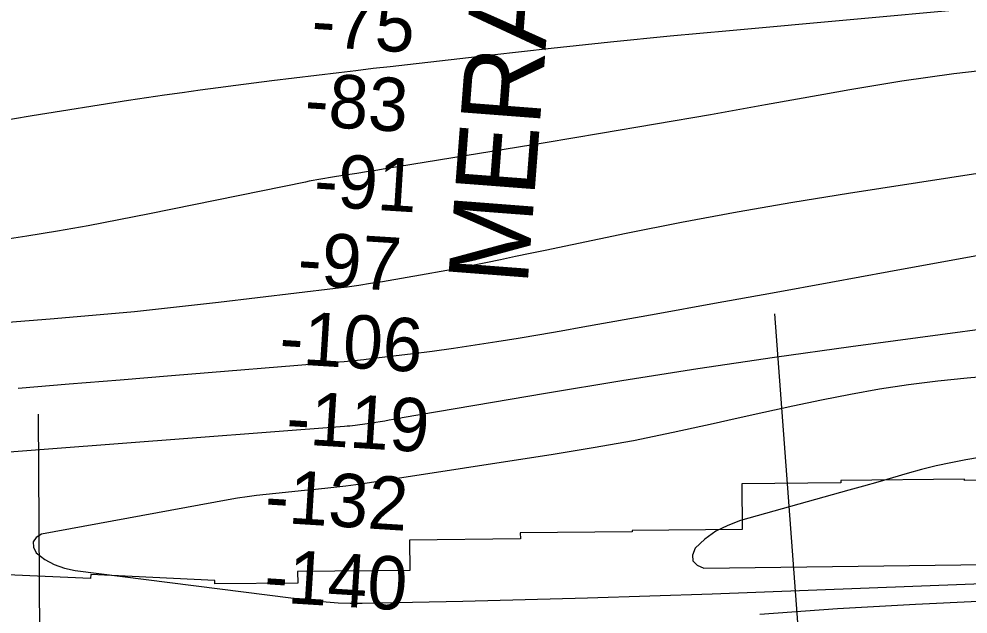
# Model space of a CAD drawing. Extents: x 3704301 to 3742427, y 506229 to 532009.
# Drawn here: x 3715273 to 3716465, y 519311 to 520058 of the extents above; entities that cross this region are included whole.
import ezdxf

# ---------------------------------------------------------------- set-up
doc = ezdxf.new("R2010")
doc.units = 0
for name, color, linetype in [('V-CHAN-NAID', 7, 'Continuous'), ('V-RIVR-RANG', 7, 'Continuous'), ('V-RRAP-RVMT', 7, 'Continuous'), ('V-TOPO-MAJR', 7, 'Continuous'), ('V-TOPO-MINR', 7, 'Continuous')]:
    doc.layers.add(name, color=color, linetype=linetype)

msp = doc.modelspace()

# ---------------------------------------------------------------- linework, layer by layer
at = {"layer": 'V-RIVR-RANG'}
for p, q in [((3716297.7, 518670.8), (3716222, 519688)), ((3715302.7, 518561.7), (3715297.2, 519561.7))]:
    msp.add_line(p, q, dxfattribs=at)
at = {"layer": 'V-RRAP-RVMT'}
for points in [[(3717569.4, 519365.8), (3717568.4, 519424.6), (3717443.4, 519422.5), (3717442.9, 519446.1), (3717318.3, 519444), (3717316.9, 519515.5), (3717191.9, 519513.8), (3717191, 519549.5), (3717051.1, 519546.8), (3717051.1, 519542.6), (3716926.1, 519540.4), (3716926.3, 519535.5), (3716801.3, 519533.3), (3716801.3, 519530.5), (3716676.3, 519528.4), (3716677.4, 519479.5), (3716567.2, 519477.5), (3716567.1, 519480.4), (3716460.4, 519478.7)], [(3716460.4, 519478.7), (3716460.4, 519480.1), (3716304.8, 519478.6), (3716304.9, 519475.4), (3716180.4, 519474.2), (3716181, 519416.8), (3716042.8, 519415.6), (3716042.8, 519414), (3715902.2, 519412.6), (3715902.4, 519405.2), (3715763.2, 519403.7), (3715763.6, 519365.6), (3715622.6, 519364.3), (3715622.7, 519349.6), (3715518.4, 519348.6), (3715518.7, 519353.1), (3715362.6, 519360.3), (3715362.4, 519355.3), (3715238.4, 519361)]]:
    msp.add_lwpolyline(points, dxfattribs=at)
at = {"layer": 'V-TOPO-MAJR'}
msp.add_lwpolyline([(3716609.7, 519884.7), (3716314.6, 519839.2), (3716244.5, 519827.8), (3716174.6, 519815.7), (3716104.9, 519802.6), (3716035.3, 519788.7), (3715933.5, 519767.6), (3715914.9, 519763.7), (3715896.2, 519759.8), (3715877.6, 519755.8), (3715859, 519751.9), (3715840.3, 519748), (3715821.7, 519744.3), (3715803, 519740.9), (3715784.2, 519737.6), (3715729, 519728.3), (3715714.3, 519725.9), (3715699.6, 519723.6), (3715684.8, 519721.6), (3715670.1, 519719.7), (3715523.1, 519702.1), (3715470.4, 519696.1), (3715417.6, 519690.6), (3715364.7, 519685.7), (3715311.9, 519681.2), (3715258.9, 519677.2)], dxfattribs=at)
at = {"layer": 'V-TOPO-MINR'}
for points in [[(3716615.1, 520084.7), (3716165.2, 520043.6), (3716090.4, 520036.6), (3716015.8, 520029.2), (3715941.1, 520021.3), (3715866.6, 520013), (3715760.7, 520000.9), (3715739, 519998.4), (3715717.4, 519995.9), (3715695.8, 519993.3), (3715674.2, 519990.7), (3715590.1, 519980.4), (3715567.6, 519977.6), (3715545.1, 519974.7), (3715522.6, 519971.8), (3715500.1, 519968.8), (3715477.6, 519965.7), (3715455.2, 519962.5), (3715432.7, 519959.1), (3715410.3, 519955.7), (3715289.2, 519936.6), (3715239.1, 519928.4)], [(3716479.9, 519993.3), (3716447.1, 519989.4), (3716414.3, 519985), (3716381.5, 519980), (3716348.8, 519974.8), (3716316.2, 519969.2), (3716283.5, 519963.5), (3716210.5, 519950.4), (3716141.4, 519938.1), (3716072.2, 519926), (3716002.9, 519914.3), (3715933.7, 519902.8), (3715732.7, 519870), (3715720.8, 519868.1), (3715708.9, 519866.2), (3715697.1, 519864.4), (3715685.2, 519862.5), (3715671.2, 519860.4), (3715666.3, 519859.6), (3715661.4, 519858.8), (3715656.6, 519858), (3715651.7, 519857.2), (3715646.9, 519856.3), (3715642, 519855.4), (3715637.2, 519854.4), (3715632.4, 519853.4), (3715436.5, 519813.4), (3715398.1, 519805.8), (3715359.6, 519798.5), (3715321.1, 519791.8), (3715282.4, 519785.3), (3715243.8, 519779.4)], [(3716607, 519784.8), (3716365.4, 519740.6), (3716292.3, 519727.3), (3716219.2, 519714), (3716146.1, 519700.8), (3716073, 519687.6), (3715980.7, 519671), (3715953.7, 519666.2), (3715926.7, 519661.5), (3715899.7, 519657), (3715872.7, 519652.6), (3715845.6, 519648.4), (3715818.5, 519644.4), (3715791.4, 519640.7), (3715764.2, 519637.2), (3715718, 519631.6), (3715705.7, 519630.2), (3715693.4, 519628.8), (3715681.1, 519627.7), (3715668.8, 519626.6), (3715464, 519609.9), (3715399.7, 519604.7), (3715335.5, 519599.5), (3715271.3, 519594.2)], [(3716604.2, 519684.8), (3716317.5, 519646.5), (3716221.5, 519633.1), (3716125.5, 519619), (3716029.8, 519603.9), (3715934.1, 519588), (3715754.1, 519557.2), (3715748.5, 519556.2), (3715743, 519555.2), (3715737.5, 519554.2), (3715732, 519553.2), (3715726.4, 519552.1), (3715720.9, 519551.2), (3715715.4, 519550.3), (3715709.8, 519549.6), (3715694.7, 519547.6), (3715691.4, 519547.2), (3715688.1, 519546.9), (3715684.8, 519546.6), (3715681.5, 519546.3), (3715397, 519524.6), (3715315, 519518.3), (3715232.9, 519512)], [(3716568.2, 519616.2), (3716463.7, 519607.2), (3716426.8, 519603.4), (3716390.1, 519598.9), (3716353.5, 519593.2), (3716317.1, 519586.7), (3716280.7, 519579.4), (3716244.5, 519571.9), (3716208.2, 519564.1), (3716172.1, 519555.9), (3716144.5, 519549.6), (3716094.5, 519538.7), (3716044.3, 519528.5), (3715993.9, 519519.4), (3715943.4, 519511), (3715720.9, 519476.7), (3715702, 519474), (3715683.1, 519471.4), (3715664.2, 519469.2), (3715645.2, 519467.2), (3715631.3, 519465.8), (3715619.2, 519464.6), (3715607.2, 519463.4), (3715595.1, 519462.2), (3715583.1, 519461.1), (3715571.1, 519459.7), (3715559.1, 519458.2), (3715547.1, 519456.4), (3715535.2, 519454.4), (3715300.9, 519411.3), (3715294, 519406.8), (3715290.2, 519401.5), (3715290.7, 519394.9), (3715294.2, 519387.5), (3715305.2, 519379.4), (3715316.9, 519372.8), (3715329.6, 519368.4), (3715343, 519365.4), (3715643.6, 519327.5), (3715658.6, 519325.9), (3715673.6, 519324.8), (3715688.7, 519324.4), (3715703.8, 519324.4), (3715830.2, 519327.1), (3715908.6, 519329), (3715986.9, 519331.1), (3716065.2, 519333.6), (3716143.5, 519336.3), (3716527, 519350.6)], [(3716557.5, 519520.7), (3716461.8, 519504.4), (3716443.2, 519500.9), (3716424.7, 519496.9), (3716406.3, 519492.3), (3716388.1, 519487.2), (3716369.9, 519481.9), (3716351.6, 519476.6), (3716333.4, 519471.4), (3716315.2, 519466.3), (3716178.8, 519428.1), (3716162.9, 519422.2), (3716147.9, 519414.7), (3716134.3, 519404.9), (3716121.8, 519393.5), (3716118.8, 519384.7), (3716119.1, 519377.4), (3716124.3, 519372.2), (3716132.8, 519368.6), (3716585.1, 519374.2)], [(3716203.1, 519310.5), (3716300.8, 519317.6), (3716398.7, 519323.3), (3716547.4, 519330.1)]]:
    msp.add_lwpolyline(points, dxfattribs=at)

# ---------------------------------------------------------------- texts
at = {"layer": 'V-CHAN-NAID'}
msp.add_text('MERAUX INTAKE', height=100, rotation=85.6223, dxfattribs=at).set_placement((3715911.3, 519722.5))
at = {"layer": 'V-RIVR-RANG'}
for s, p in [('-75', (3715638.7, 520024)), ('-83', (3715630.1, 519924.3)), ('-91', (3715641.7, 519823.4)), ('-97', (3715621.3, 519724.5)), ('-106', (3715598.4, 519625.7)), ('-119', (3715606.9, 519525)), ('-132', (3715580.2, 519426.5)), ('-140', (3715579.2, 519326.3))]:
    msp.add_text(s, height=67, rotation=356.4091, dxfattribs=at).set_placement(p)

doc.saveas('drawing.dxf')
